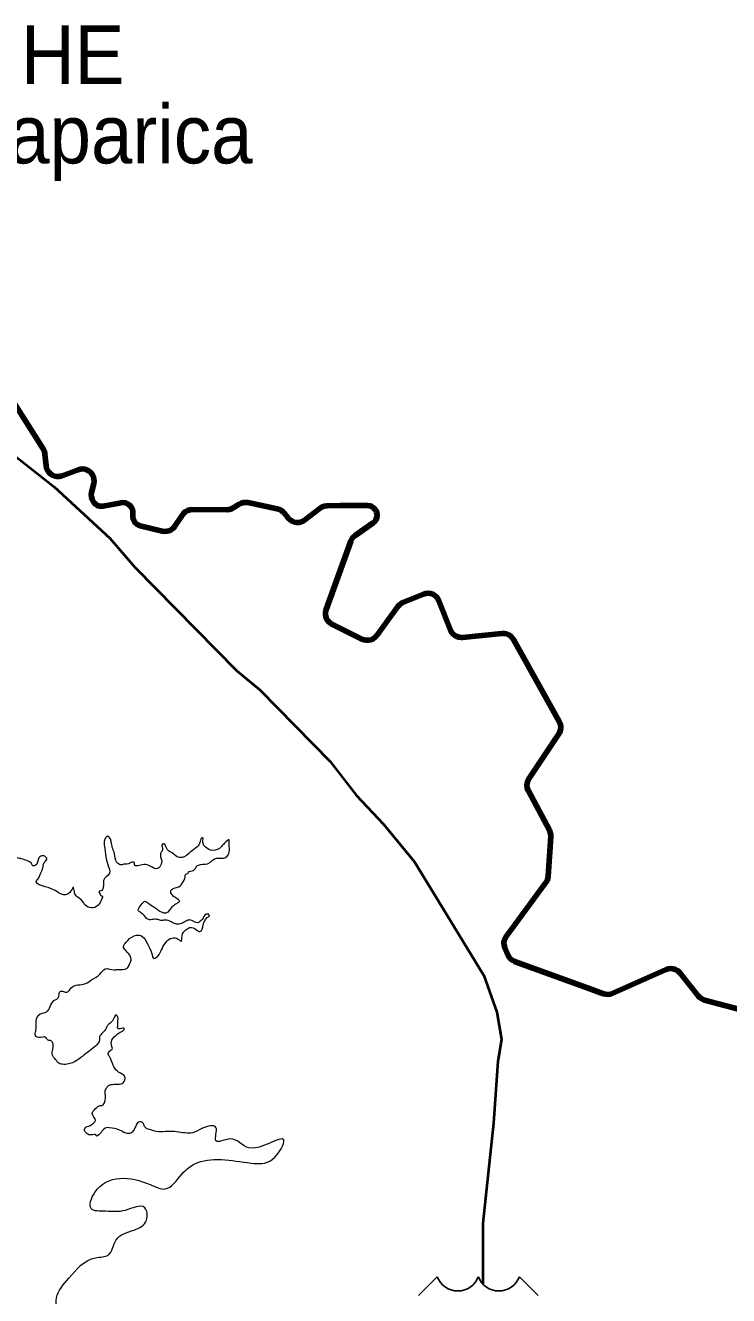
# Model space of a CAD drawing. Extents: x 553962 to 842807, y 8883888 to 9032388.
# Drawn here: x 579563 to 585558, y 8979901 to 8990726 of the extents above; entities that cross this region are included whole.
import ezdxf
from ezdxf.enums import TextEntityAlignment as Align

# ---------------------------------------------------------------- set-up
doc = ezdxf.new("R2010")
doc.units = 0
doc.header["$LTSCALE"] = 200
doc.linetypes.add('DOT_DASHED', pattern=[7.7, 5, -1.2, 0.3, -1.2])
for name, color, linetype, lineweight in [('12', 7, 'Continuous', 25), ('25', 7, 'Continuous', 13), ('48', 7, 'Continuous', 25), ('7', 7, 'Continuous', 90)]:
    doc.layers.add(name, color=color, linetype=linetype, lineweight=lineweight)
doc.layers.add('42', color=7, linetype='Continuous')

msp = doc.modelspace()

# ---------------------------------------------------------------- linework, layer by layer
at = {"layer": '12', "lineweight": 40}
msp.add_lwpolyline([(577759.9, 8988875.8), (577832.5, 8988674.7), (577901.5, 8988571.1), (578184.7, 8988310.3), (578513.4, 8987946.2), (578671.2, 8987814.3), (579419.2, 8987100.9), (579808.1, 8986794.1), (580283, 8986357.3), (580496.3, 8986108), (581364.8, 8985224.5), (581561.3, 8985062.5), (582162.5, 8984452.7), (582384.7, 8984161.9), (582616.4, 8983918.8), (582880.2, 8983596.7), (583472.4, 8982628.4), (583582.5, 8982317.7), (583621.7, 8982083.2), (583591.6, 8981897.8), (583552.5, 8981370), (583461.7, 8980518.1), (583461.7, 8980001.2)], dxfattribs=at)
at = {"layer": '25'}
for points in [[(579970.3, 8983381.7), (579928.3, 8983326.2), (579913.3, 8983318.6), (579880.6, 8983319.8), (579816, 8983353.5), (579732.6, 8983386), (579656.6, 8983427.2), (579677.5, 8983461.2), (579700.7, 8983516.6), (579706.8, 8983528), (579715.1, 8983564.5), (579723.5, 8983590.9), (579747, 8983622.4), (579727.8, 8983646.2), (579713.9, 8983650), (579679, 8983632.2), (579647.2, 8983565.5), (579623.3, 8983566.7), (579619.4, 8983578), (579581.3, 8983606.8), (579528.2, 8983623), (579513.1, 8983626.7), (579471.5, 8983636.7), (579433.4, 8983665.5), (579440.4, 8983701.9), (579442.4, 8983737.2), (579441.2, 8983739.7), (579447, 8983768.6), (579413, 8983867.8), (579391.3, 8983892.9), (579318.5, 8983971.9), (579294.2, 8984005.8), (579301.2, 8984042.2), (579315.8, 8984077.5), (579343, 8984115.3), (579355.3, 8984132.9), (579360.2, 8984143)], [(580290.3, 8983788.7), (580262.3, 8983816.3), (580235.2, 8983772.2), (580237.1, 8983729.5), (580249.6, 8983642.7), (580269.5, 8983564.8), (580280.4, 8983502), (580228.5, 8983437.7), (580228.9, 8983411.3), (580225.6, 8983377.4), (580205.8, 8983349.7), (580190.8, 8983343.3), (580198.6, 8983327), (580199.9, 8983323.2), (580212.7, 8983309.5), (580216.4, 8983308.2), (580211.9, 8983275.5), (580188.6, 8983232.7), (580142.4, 8983206.2), (580080.6, 8983222.3), (580035.8, 8983278.8), (579995.2, 8983308.8), (579980.9, 8983344), (579975.5, 8983366.6), (579970.3, 8983381.7)], [(581134, 8983136.2), (581123.8, 8983150.6), (581105.6, 8983150.6), (581070.3, 8983105.8), (581052.9, 8983091.9), (581034.2, 8983079.3), (580963.5, 8983103), (580932.2, 8983091.6), (580892.3, 8983071.3), (580850.8, 8983067.4), (580790.1, 8983093.7), (580748.6, 8983101.1), (580717.2, 8983098.5), (580683.1, 8983107.2), (580642.9, 8983105.8), (580622.8, 8983104.5), (580595, 8983115.7), (580573.2, 8983143.3), (580544, 8983165.8), (580526.1, 8983187.2), (580550.7, 8983231.2), (580582.9, 8983261.5), (580614.6, 8983241.5), (580670.4, 8983206.5), (580700.9, 8983182.7), (580728.8, 8983167.7), (580775.3, 8983167.8), (580800.1, 8983195.5), (580833.5, 8983232.1), (580860.9, 8983248.5), (580877.1, 8983263.7), (580868.1, 8983274.9), (580826.2, 8983303.7), (580804.4, 8983335.1), (580804.2, 8983354), (580830.3, 8983372.9), (580870.4, 8983385.6), (580911.2, 8983432.2), (580924.6, 8983468.7), (580931.7, 8983493.9), (580954.2, 8983506.5), (580954.2, 8983507.8), (580996.7, 8983524.3), (581025.1, 8983560.8), (581056.3, 8983574.7), (581131.6, 8983588.8), (581158.9, 8983611.5), (581195.2, 8983628), (581227.9, 8983628), (581273, 8983638.2), (581301.3, 8983683.6), (581303.5, 8983703.7), (581299.1, 8983749), (581299.9, 8983784.2), (581260.8, 8983756), (581236.5, 8983729.9), (581217.9, 8983712.2), (581141.4, 8983698.2), (581085.5, 8983738.3), (581076.3, 8983772.2), (581072.1, 8983803.6), (581068.3, 8983802.3), (581051.3, 8983763.3), (581027.9, 8983726.8), (580969.4, 8983681.3), (580898.4, 8983634.6), (580856.8, 8983640.8), (580813.6, 8983674.6), (580774.3, 8983699.6), (580739.6, 8983752.3), (580732.1, 8983748.5), (580731.6, 8983699.5), (580718.1, 8983675.6), (580716, 8983641.6), (580725.3, 8983605.2), (580720.6, 8983578.8), (580689.7, 8983539.7), (580627.8, 8983560.9), (580572.3, 8983574.6), (580493.2, 8983574.3), (580490.4, 8983591.9), (580477.8, 8983595.6), (580476.5, 8983595.6), (580454, 8983585.5), (580401.3, 8983576.6), (580373.7, 8983572.7), (580343.3, 8983592.7), (580322.1, 8983669.4), (580307.7, 8983710.8), (580297.1, 8983754.8), (580290.3, 8983788.7)], [(579888.2, 8982493.8), (579915.9, 8982486.3), (579954.3, 8982525.4), (580074.6, 8982559.7), (580129.7, 8982594), (580199.2, 8982640.5), (580243.8, 8982685.9), (580319.4, 8982677.4), (580352, 8982681.2), (580431.1, 8982691.5), (580449.5, 8982723), (580464.1, 8982760.8), (580459.9, 8982787.2), (580418.9, 8982842.4), (580399.6, 8982877.5), (580413.1, 8982902.7), (580435.4, 8982927.9), (580511.4, 8982973.4), (580556.8, 8982964.7), (580606.8, 8982894.5), (580640.6, 8982816.6), (580660, 8982773.9), (580678.8, 8982781.5), (580720.7, 8982842), (580753.8, 8982901.2), (580786, 8982936.5), (580839.9, 8982949.2), (580880.4, 8982928), (580889.3, 8982920.5), (580898.7, 8982967), (580930.7, 8983017.4), (580964.4, 8983038.9), (581023.8, 8983016.4), (581049.1, 8983003.9), (581064.1, 8983011.5), (581075, 8983041.7), (581112.8, 8983122.3), (581134, 8983136.2)], [(580701.6, 8981295.5), (580609.5, 8981320.4), (580584.1, 8981335.4), (580569.8, 8981369.3), (580528.2, 8981380.5), (580503.6, 8981343.9), (580472.8, 8981294.8), (580447.8, 8981282.2), (580415.1, 8981287.1), (580367, 8981310.8), (580278.7, 8981332), (580253.6, 8981331.9), (580216.2, 8981301.6), (580199, 8981278.9), (580166.5, 8981262.5), (580166.4, 8981268.8), (580124.9, 8981269.9), (580087, 8981282.4), (580067.8, 8981308.7), (580071.3, 8981326.3), (580116.2, 8981351.6), (580143.6, 8981371.8), (580160.9, 8981394.5), (580132.5, 8981452.2), (580152.1, 8981485), (580191.9, 8981517.8), (580212, 8981521.6), (580220.8, 8981522.9), (580239.2, 8981553.1), (580246.1, 8981602.2), (580243.1, 8981637.4), (580255.2, 8981671.3), (580273.8, 8981692.8), (580318.9, 8981701.7), (580355.3, 8981703.1), (580396.6, 8981715.8), (580411, 8981767.4), (580357.7, 8981806.2), (580318.1, 8981851.3), (580280.5, 8981938), (580268.8, 8981964.3), (580279.8, 8981983.2), (580304.7, 8982007.2), (580300.7, 8982023.5), (580301.2, 8982078.8), (580347, 8982129.3), (580379.4, 8982149.5), (580399.3, 8982162.1), (580405.4, 8982177.2), (580371.5, 8982174.6), (580352.6, 8982177.1), (580351, 8982206), (580351.8, 8982233.6), (580344.8, 8982286.4), (580341, 8982290.2), (580305.2, 8982242.3), (580266.7, 8982207), (580252, 8982179.3), (580221.1, 8982140.2), (580196.4, 8982107.5), (580194.3, 8982079.8), (580171, 8982037), (580122.5, 8981996.6), (580061.6, 8981949.9), (580021.7, 8981919.6), (579976.9, 8981890.6), (579931.8, 8981875.3), (579877.8, 8981872.7), (579841.2, 8981886.4), (579814.3, 8981922.8), (579804.1, 8981932.8), (579792.4, 8981955.4), (579798.1, 8982001.9), (579794.8, 8982057.2), (579778.2, 8982074.8), (579751.8, 8982079.7), (579738.9, 8982098.6), (579674.8, 8982100.9), (579653.3, 8982109.6), (579649, 8982146.1), (579653.8, 8982162.4), (579654.3, 8982216.5), (579689.6, 8982303.3), (579732.2, 8982313.5), (579754.6, 8982328.7), (579781.6, 8982379.1), (579817.5, 8982423.2), (579832.5, 8982428.2), (579848.5, 8982453.4), (579859.3, 8982492.4), (579888.2, 8982493.8)], [(581113.2, 8977420.6), (581052, 8977586.8), (581044.4, 8977701), (581112.9, 8977822.7), (581219.3, 8977944.5), (581226.9, 8977959.7), (581325.8, 8977997.7), (581150.9, 8978172.7), (581059.6, 8978180.3), (580846.7, 8978073.8), (580823.9, 8977997.7), (580687, 8978020.5), (580474.1, 8978324.9), (580542.6, 8978644.5), (580633.8, 8978751), (580808.7, 8978933.6), (580808.7, 8978941.2), (580763.1, 8978956.4), (580603.4, 8978888), (580382.9, 8978773.8), (580109.1, 8978811.9), (579858.2, 8979101), (579668.1, 8979207.5), (579622.5, 8979230.4), (579622.5, 8979276), (579736.5, 8979359.7), (579827.8, 8979539.3), (579843, 8979691.5), (579827.8, 8979881.7), (579934.2, 8980049.1), (580162.3, 8980224.1), (580268.8, 8980246.9), (580337.2, 8980376.3), (580489.3, 8980460), (580595.8, 8980543.7), (580580.6, 8980650.2), (580413.3, 8980627.4), (580246, 8980619.8), (580124.3, 8980642.6), (580154.7, 8980779.6), (580626.2, 8980848), (580755.5, 8980810), (580899.9, 8980939.3), (581006.4, 8981023), (581485.5, 8981030.6), (581667.9, 8981061.1), (581765.3, 8981228.5), (581468.7, 8981160), (581309, 8981236.1), (581187.4, 8981220.9), (581187.4, 8981335), (581073.3, 8981327.4), (580989.7, 8981289.3), (580852.8, 8981297), (580701.6, 8981295.5)]]:
    msp.add_spline(points, degree=3, dxfattribs=at)
at = {"layer": '48'}
for p, q in [((582914.9, 8979901.3), (583074.8, 8980061.2)), ((583774.1, 8980061.2), (583934.1, 8979901.3))]:
    msp.add_line(p, q, dxfattribs=at)
for centre in [(583249.6, 8980128.1), (583599.3, 8980128.1)]:
    msp.add_arc(centre, 187.2, 200.95927, 339.04073, dxfattribs=at)
at = {"layer": '7'}
for points in [[(579444.3, 8987544.4), (579715.2, 8987116.9), (579724.2, 8987099.1), (579729.4, 8987079.8), (579730.3, 8987072.9), (579740, 8986972), (579743.8, 8986952.4), (579751.5, 8986934), (579762.7, 8986917.5), (579777, 8986903.5), (579793.8, 8986892.6), (579793.9, 8986892.6), (579794.6, 8986892.2), (579813.2, 8986884.9), (579832.9, 8986881.4), (579852.9, 8986882), (579872.3, 8986886.4), (579875.7, 8986887.6), (580013.3, 8986939.8), (580032.6, 8986944.9), (580052.5, 8986946.2), (580072.3, 8986943.4), (580091.2, 8986936.8), (580108.3, 8986926.6), (580123.1, 8986913.1), (580134.9, 8986897), (580143.2, 8986878.8), (580147.8, 8986859.4), (580148.5, 8986839.5), (580146, 8986823.2), (580127.8, 8986746.3), (580125.1, 8986726.5), (580126.5, 8986706.6), (580131.7, 8986687.3), (580140.7, 8986669.5), (580153.1, 8986653.8), (580161.7, 8986645.8), (580161.9, 8986645.7), (580176.9, 8986636), (580193.7, 8986629.8), (580211.4, 8986627.6), (580227.3, 8986629), (580379.8, 8986657.6), (580398.2, 8986659), (580416.4, 8986656.4), (580433.7, 8986650), (580449.1, 8986640), (580462.1, 8986626.8), (580471.9, 8986611.3), (580478.1, 8986594), (580480.5, 8986575.7), (580479.7, 8986562.7), (580478.9, 8986556.5), (580478.4, 8986538.1), (580481.9, 8986520), (580489.3, 8986503.1), (580500, 8986488.2), (580513.8, 8986476), (580529.8, 8986467), (580542.7, 8986462.7), (580730.3, 8986416.2), (580750, 8986413.3), (580770, 8986414.5), (580789.3, 8986419.6), (580807.2, 8986428.4), (580823, 8986440.6), (580836.1, 8986455.7)], [(580836.1, 8986455.7), (580837.7, 8986458), (580901.5, 8986554.4), (580914.2, 8986569.9), (580929.6, 8986582.5), (580947.3, 8986591.9), (580966.5, 8986597.5), (580985.1, 8986599.2), (581282.3, 8986598.7), (581302.2, 8986600.6), (581321.3, 8986606.5), (581335.8, 8986614.1), (581386.5, 8986646), (581404.3, 8986654.9), (581423.6, 8986660.1), (581443.6, 8986661.3), (581460.2, 8986659.3), (581709.4, 8986607.4), (581728.4, 8986601.4), (581745.9, 8986591.7), (581761.1, 8986578.7), (581765.2, 8986574.2), (581806.8, 8986525.1), (581821.2, 8986511.2), (581838.1, 8986500.5), (581856.7, 8986493.3), (581876.4, 8986490), (581896.4, 8986490.7), (581915.8, 8986495.3), (581933.9, 8986503.7), (581943.9, 8986510.4), (582077.3, 8986612.6), (582094.3, 8986623.1), (582113.1, 8986630), (582132.8, 8986633.1), (582138.1, 8986633.2), (582247.1, 8986633.3), (582480.8, 8986633.5), (582498.5, 8986631.5), (582515.4, 8986625.6), (582530.5, 8986616.1), (582543.2, 8986603.5), (582552.7, 8986588.5), (582556.2, 8986580.3), (582556.9, 8986578.2), (582561, 8986560.8), (582561.2, 8986542.9), (582557.3, 8986525.5), (582549.7, 8986509.3), (582538.7, 8986495.2), (582527.3, 8986485.6), (582373.9, 8986378.7), (582358.7, 8986365.7), (582346.4, 8986349.9), (582337.5, 8986332), (582337, 8986330.5), (582127, 8985747.8), (582122.2, 8985728.5), (582121.2, 8985708.5), (582124.3, 8985688.8), (582131.2, 8985670), (582141.8, 8985653), (582155.5, 8985638.5), (582171.8, 8985627), (582176.3, 8985624.5), (582432.5, 8985496.2), (582451.2, 8985489.1), (582470.9, 8985485.8), (582490.8, 8985486.5), (582510.2, 8985491.2), (582528.4, 8985499.6), (582544.4, 8985511.5), (582557.8, 8985526.3), (582558.1, 8985526.6), (582738.9, 8985774.6), (582752.2, 8985789.5), (582768.3, 8985801.4), (582782.1, 8985808.3), (582958.1, 8985879.8), (582977.2, 8985885.4), (582997.1, 8985887.2), (583017, 8985884.9), (583036, 8985878.7), (583053.3, 8985868.9), (583068.4, 8985855.8), (583080.6, 8985840), (583088.9, 8985823.4), (583186, 8985573.3), (583195.1, 8985555.5), (583207.5, 8985539.9), (583222.8, 8985527), (583240.3, 8985517.4), (583259.4, 8985511.5), (583279.2, 8985509.5), (583289.5, 8985510.1), (583625.6, 8985544.7), (583645.5, 8985544.8), (583665.1, 8985540.9), (583683.6, 8985533.2), (583700.1, 8985521.9), (583714, 8985507.6)], [(583714, 8985507.6), (583723.2, 8985494), (584114.3, 8984792.6), (584122.3, 8984774.2), (584126.4, 8984754.7), (584126.6, 8984734.7), (584122.8, 8984715.1), (584115.2, 8984696.7), (584110.3, 8984688.5), (583855.9, 8984306.1), (583846.5, 8984288.5), (583840.9, 8984269.3), (583839.1, 8984249.4), (583841.4, 8984229.6), (583847.6, 8984210.6), (583850.9, 8984203.7), (584030.5, 8983866.7), (584038.1, 8983848.2), (584041.8, 8983828.6), (584042, 8983813.3), (584020.2, 8983474.9), (584017, 8983455.2), (584009.8, 8983436.6), (584000.9, 8983422), (583662.2, 8982962.4), (583652.1, 8982945.2), (583645.5, 8982926.3), (583642.8, 8982906.5), (583644.1, 8982886.6), (583649.3, 8982867.3), (583650.6, 8982864.2), (583675.7, 8982804.7), (583685.2, 8982787.2), (583698.1, 8982771.9), (583713.7, 8982759.4), (583731.5, 8982750.3), (583733.6, 8982749.5), (584359.5, 8982521.9), (584490.9, 8982474.2), (584510.3, 8982469.2)], [(584510.3, 8982469.2), (584530.2, 8982468.3), (584550, 8982471.3), (584565.4, 8982476.6), (585025.3, 8982679.5), (585044.3, 8982685.7), (585064.1, 8982688), (585084.1, 8982686.3), (585103.2, 8982680.7), (585120.9, 8982671.4), (585136.4, 8982658.7), (585144, 8982650.2), (585299.3, 8982454.7), (585313.2, 8982440.4), (585329.7, 8982429.1), (585348.1, 8982421.4), (585351.9, 8982420.3), (586668.2, 8982070.6)]]:
    msp.add_lwpolyline(points, dxfattribs=at)
at = {"layer": '7', "linetype": 'DOT_DASHED'}
for points in [[(579444.3, 8987544.4), (579715.2, 8987116.9), (579724.2, 8987099.1), (579729.4, 8987079.8), (579730.3, 8987072.9), (579740, 8986972), (579743.8, 8986952.4), (579751.5, 8986934), (579762.7, 8986917.5), (579777, 8986903.5), (579793.8, 8986892.6), (579793.9, 8986892.6), (579794.6, 8986892.2), (579813.2, 8986884.9), (579832.9, 8986881.4), (579852.9, 8986882), (579872.3, 8986886.4), (579875.7, 8986887.6), (580013.3, 8986939.8), (580032.6, 8986944.9), (580052.5, 8986946.2), (580072.3, 8986943.4), (580091.2, 8986936.8), (580108.3, 8986926.6), (580123.1, 8986913.1), (580134.9, 8986897), (580143.2, 8986878.8), (580147.8, 8986859.4), (580148.5, 8986839.5), (580146, 8986823.2), (580127.8, 8986746.3), (580125.1, 8986726.5), (580126.5, 8986706.6), (580131.7, 8986687.3), (580140.7, 8986669.5), (580153.1, 8986653.8), (580161.7, 8986645.8), (580161.9, 8986645.7), (580176.9, 8986636), (580193.7, 8986629.8), (580211.4, 8986627.6), (580227.3, 8986629), (580379.8, 8986657.6), (580398.2, 8986659), (580416.4, 8986656.4), (580433.7, 8986650), (580449.1, 8986640), (580462.1, 8986626.8), (580471.9, 8986611.3), (580478.1, 8986594), (580480.5, 8986575.7), (580479.7, 8986562.7), (580478.9, 8986556.5), (580478.4, 8986538.1), (580481.9, 8986520), (580489.3, 8986503.1), (580500, 8986488.2), (580513.8, 8986476), (580529.8, 8986467), (580542.7, 8986462.7), (580730.3, 8986416.2), (580750, 8986413.3), (580770, 8986414.5), (580789.3, 8986419.6), (580807.2, 8986428.4), (580823, 8986440.6), (580836.1, 8986455.7)], [(580836.1, 8986455.7), (580837.7, 8986458), (580901.5, 8986554.4), (580914.2, 8986569.9), (580929.6, 8986582.5), (580947.3, 8986591.9), (580966.5, 8986597.5), (580985.1, 8986599.2), (581282.3, 8986598.7), (581302.2, 8986600.6), (581321.3, 8986606.5), (581335.8, 8986614.1), (581386.5, 8986646), (581404.3, 8986654.9), (581423.6, 8986660.1), (581443.6, 8986661.3), (581460.2, 8986659.3), (581709.4, 8986607.4), (581728.4, 8986601.4), (581745.9, 8986591.7), (581761.1, 8986578.7), (581765.2, 8986574.2), (581806.8, 8986525.1), (581821.2, 8986511.2), (581838.1, 8986500.5), (581856.7, 8986493.3), (581876.4, 8986490), (581896.4, 8986490.7), (581915.8, 8986495.3), (581933.9, 8986503.7), (581943.9, 8986510.4), (582077.3, 8986612.6), (582094.3, 8986623.1), (582113.1, 8986630), (582132.8, 8986633.1), (582138.1, 8986633.2), (582247.1, 8986633.3), (582480.8, 8986633.5), (582498.5, 8986631.5), (582515.4, 8986625.6), (582530.5, 8986616.1), (582543.2, 8986603.5), (582552.7, 8986588.5), (582556.2, 8986580.3), (582556.9, 8986578.2), (582561, 8986560.8), (582561.2, 8986542.9), (582557.3, 8986525.5), (582549.7, 8986509.3), (582538.7, 8986495.2), (582527.3, 8986485.6), (582373.9, 8986378.7), (582358.7, 8986365.7), (582346.4, 8986349.9), (582337.5, 8986332), (582337, 8986330.5), (582127, 8985747.8), (582122.2, 8985728.5), (582121.2, 8985708.5), (582124.3, 8985688.8), (582131.2, 8985670), (582141.8, 8985653), (582155.5, 8985638.5), (582171.8, 8985627), (582176.3, 8985624.5), (582432.5, 8985496.2), (582451.2, 8985489.1), (582470.9, 8985485.8), (582490.8, 8985486.5), (582510.2, 8985491.2), (582528.4, 8985499.6), (582544.4, 8985511.5), (582557.8, 8985526.3), (582558.1, 8985526.6), (582738.9, 8985774.6), (582752.2, 8985789.5), (582768.3, 8985801.4), (582782.1, 8985808.3), (582958.1, 8985879.8), (582977.2, 8985885.4), (582997.1, 8985887.2), (583017, 8985884.9), (583036, 8985878.7), (583053.3, 8985868.9), (583068.4, 8985855.8), (583080.6, 8985840), (583088.9, 8985823.4), (583186, 8985573.3), (583195.1, 8985555.5), (583207.5, 8985539.9), (583222.8, 8985527), (583240.3, 8985517.4), (583259.4, 8985511.5), (583279.2, 8985509.5), (583289.5, 8985510.1), (583625.6, 8985544.7), (583645.5, 8985544.8), (583665.1, 8985540.9), (583683.6, 8985533.2), (583700.1, 8985521.9), (583714, 8985507.6)], [(583714, 8985507.6), (583723.2, 8985494), (584114.3, 8984792.6), (584122.3, 8984774.2), (584126.4, 8984754.7), (584126.6, 8984734.7), (584122.8, 8984715.1), (584115.2, 8984696.7), (584110.3, 8984688.5), (583855.9, 8984306.1), (583846.5, 8984288.5), (583840.9, 8984269.3), (583839.1, 8984249.4), (583841.4, 8984229.6), (583847.6, 8984210.6), (583850.9, 8984203.7), (584030.5, 8983866.7), (584038.1, 8983848.2), (584041.8, 8983828.6), (584042, 8983813.3), (584020.2, 8983474.9), (584017, 8983455.2), (584009.8, 8983436.6), (584000.9, 8983422), (583662.2, 8982962.4), (583652.1, 8982945.2), (583645.5, 8982926.3), (583642.8, 8982906.5), (583644.1, 8982886.6), (583649.3, 8982867.3), (583650.6, 8982864.2), (583675.7, 8982804.7), (583685.2, 8982787.2), (583698.1, 8982771.9), (583713.7, 8982759.4), (583731.5, 8982750.3), (583733.6, 8982749.5), (584359.5, 8982521.9), (584490.9, 8982474.2), (584510.3, 8982469.2)], [(584510.3, 8982469.2), (584530.2, 8982468.3), (584550, 8982471.3), (584565.4, 8982476.6), (585025.3, 8982679.5), (585044.3, 8982685.7), (585064.1, 8982688), (585084.1, 8982686.3), (585103.2, 8982680.7), (585120.9, 8982671.4), (585136.4, 8982658.7), (585144, 8982650.2), (585299.3, 8982454.7), (585313.2, 8982440.4), (585329.7, 8982429.1), (585348.1, 8982421.4), (585351.9, 8982420.3), (586668.2, 8982070.6)]]:
    msp.add_lwpolyline(points, dxfattribs=at)

# ---------------------------------------------------------------- texts
at = {"layer": '42', "width": 0.95}
for s, p in [('UHE', (579736.7, 8990226.1)), ('Itaparica', (580281.3, 8989550))]:
    msp.add_text(s, height=500, dxfattribs=at).set_placement(p, align=Align.CENTER)

doc.saveas('drawing.dxf')
